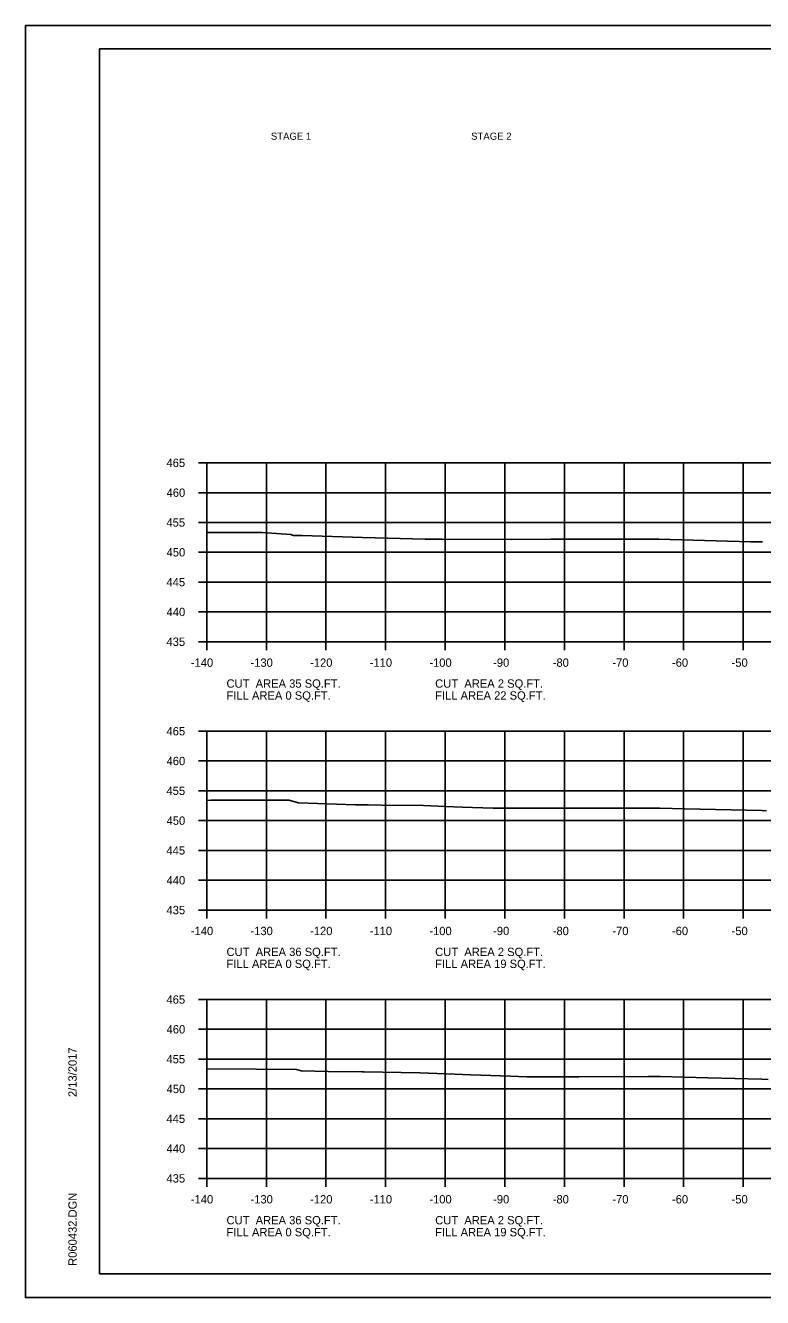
# Model space of a CAD drawing. Extents: x 1538688 to 1540766, y 656250 to 671912.
# Drawn here: x 1538687.8 to 1538811.4, y 664871.4 to 665084.8 of the extents above; entities that cross this region are included whole.
import ezdxf

# ---------------------------------------------------------------- set-up
doc = ezdxf.new("R2010")
doc.units = 0
for name, color, linetype in [('18', 7, 'Continuous'), ('22', 7, 'Continuous'), ('26', 7, 'Continuous'), ('Borings', 7, 'Continuous'), ('Default', 7, 'Continuous'), ('Horizontal Alignment', 7, 'Continuous'), ('RipRap', 7, 'Continuous')]:
    doc.layers.add(name, color=color, linetype=linetype)

msp = doc.modelspace()

# ---------------------------------------------------------------- linework, layer by layer
at = {"layer": '18'}
for points in [[(1538718.18, 664999.7), (1538727.5, 664999.71), (1538732.29, 664999.36), (1538732.73, 664999.23), (1538734.19, 664999.2), (1538744.29, 664998.89), (1538754.83, 664998.61), (1538757.67, 664998.58), (1538769.37, 664998.55), (1538775.88, 664998.58), (1538781.57, 664998.58), (1538787.15, 664998.58), (1538794, 664998.58), (1538809.4, 664998.18), (1538811.31, 664998.14), (1538811.42, 664998.13)], [(1538718.18, 664954.78), (1538718.87, 664954.85), (1538719.87, 664954.85), (1538720.46, 664954.81), (1538726.63, 664954.85), (1538731.94, 664954.82), (1538733.59, 664954.38), (1538743.11, 664954.06), (1538745.14, 664954.05), (1538745.27, 664954.05), (1538747.47, 664954), (1538754.54, 664953.91), (1538758.22, 664953.78), (1538761, 664953.68), (1538766.24, 664953.51), (1538768.36, 664953.5), (1538769.32, 664953.5), (1538780.93, 664953.5), (1538792.31, 664953.51), (1538794.18, 664953.51), (1538798.39, 664953.4), (1538811.3, 664953.08), (1538812.05, 664953.02)], [(1538718.18, 664909.75), (1538726.46, 664909.7), (1538733.24, 664909.66), (1538734.03, 664909.45), (1538738.57, 664909.3), (1538744.24, 664909.28), (1538744.61, 664909.27), (1538750.77, 664909.14), (1538753.92, 664909.1), (1538759.75, 664908.88), (1538762.41, 664908.77), (1538764.13, 664908.69), (1538769.13, 664908.52), (1538771.87, 664908.46), (1538780.61, 664908.46), (1538792.2, 664908.47), (1538794.27, 664908.47), (1538802.23, 664908.27), (1538811.29, 664908.05), (1538812.36, 664907.97)]]:
    msp.add_lwpolyline(points, dxfattribs=at)
at = {"layer": '22'}
for p, q in [((1538718.18, 665011.4), (1538998.18, 665011.4)), ((1538718.18, 664981.4), (1538718.18, 665011.4)), ((1538728.18, 664981.4), (1538728.18, 665011.4)), ((1538738.18, 664981.4), (1538738.18, 665011.4)), ((1538748.18, 664981.4), (1538748.18, 665011.4)), ((1538758.18, 664981.4), (1538758.18, 665011.4)), ((1538768.18, 664981.4), (1538768.18, 665011.4)), ((1538778.18, 664981.4), (1538778.18, 665011.4)), ((1538788.18, 664981.4), (1538788.18, 665011.4)), ((1538798.18, 664981.4), (1538798.18, 665011.4)), ((1538808.18, 664981.4), (1538808.18, 665011.4)), ((1538718.18, 665006.4), (1538998.18, 665006.4)), ((1538718.18, 665001.4), (1538998.18, 665001.4)), ((1538718.18, 664996.4), (1538998.18, 664996.4)), ((1538718.18, 664991.4), (1538998.18, 664991.4)), ((1538718.18, 664986.4), (1538998.18, 664986.4)), ((1538718.18, 664981.4), (1538998.18, 664981.4)), ((1538718.18, 664966.4), (1538998.18, 664966.4)), ((1538718.18, 664936.4), (1538718.18, 664966.4)), ((1538728.18, 664936.4), (1538728.18, 664966.4)), ((1538738.18, 664936.4), (1538738.18, 664966.4)), ((1538748.18, 664936.4), (1538748.18, 664966.4)), ((1538758.18, 664936.4), (1538758.18, 664966.4)), ((1538768.18, 664936.4), (1538768.18, 664966.4)), ((1538778.18, 664936.4), (1538778.18, 664966.4)), ((1538788.18, 664936.4), (1538788.18, 664966.4)), ((1538798.18, 664936.4), (1538798.18, 664966.4)), ((1538808.18, 664936.4), (1538808.18, 664966.4)), ((1538718.18, 664961.4), (1538998.18, 664961.4)), ((1538718.18, 664956.4), (1538998.18, 664956.4)), ((1538718.18, 664951.4), (1538998.18, 664951.4)), ((1538718.18, 664946.4), (1538998.18, 664946.4)), ((1538718.18, 664941.4), (1538998.18, 664941.4)), ((1538718.18, 664936.4), (1538998.18, 664936.4)), ((1538718.18, 664921.4), (1538998.18, 664921.4)), ((1538718.18, 664891.4), (1538718.18, 664921.4)), ((1538728.18, 664891.4), (1538728.18, 664921.4)), ((1538738.18, 664891.4), (1538738.18, 664921.4)), ((1538748.18, 664891.4), (1538748.18, 664921.4)), ((1538758.18, 664891.4), (1538758.18, 664921.4)), ((1538768.18, 664891.4), (1538768.18, 664921.4)), ((1538778.18, 664891.4), (1538778.18, 664921.4)), ((1538788.18, 664891.4), (1538788.18, 664921.4)), ((1538798.18, 664891.4), (1538798.18, 664921.4)), ((1538808.18, 664891.4), (1538808.18, 664921.4)), ((1538718.18, 664916.4), (1538998.18, 664916.4)), ((1538718.18, 664911.4), (1538998.18, 664911.4)), ((1538718.18, 664906.4), (1538998.18, 664906.4)), ((1538718.18, 664901.4), (1538998.18, 664901.4)), ((1538718.18, 664896.4), (1538998.18, 664896.4)), ((1538718.18, 664891.4), (1538998.18, 664891.4))]:
    msp.add_line(p, q, dxfattribs=at)
at = {"layer": '26'}
for p, q in [((1538687.78, 665084.75), (1539021.11, 665084.75)), ((1538687.78, 664871.42), (1539021.11, 664871.42))]:
    msp.add_line(p, q, dxfattribs=at)
msp.add_lwpolyline([(1538687.77, 665084.75), (1539021.11, 665084.75), (1539021.11, 664871.42), (1538687.77, 664871.42)], close=True, dxfattribs=at)
at = {"layer": 'Borings'}
for p, q in [((1538716.78, 665011.4), (1538718.18, 665011.4)), ((1538718.18, 664981.4), (1538718.18, 665011.4)), ((1538716.78, 665006.4), (1538718.18, 665006.4)), ((1538716.78, 665001.4), (1538718.18, 665001.4)), ((1538716.78, 664996.4), (1538718.18, 664996.4)), ((1538716.78, 664991.4), (1538718.18, 664991.4)), ((1538716.78, 664986.4), (1538718.18, 664986.4)), ((1538716.78, 664981.4), (1538718.18, 664981.4)), ((1538718.18, 664981.4), (1538998.18, 664981.4)), ((1538718.18, 664980), (1538718.18, 664981.4)), ((1538728.18, 664980), (1538728.18, 664981.4)), ((1538738.18, 664980), (1538738.18, 664981.4)), ((1538748.18, 664980), (1538748.18, 664981.4)), ((1538758.18, 664980), (1538758.18, 664981.4)), ((1538768.18, 664980), (1538768.18, 664981.4)), ((1538778.18, 664980), (1538778.18, 664981.4)), ((1538788.18, 664980), (1538788.18, 664981.4)), ((1538798.18, 664980), (1538798.18, 664981.4)), ((1538808.18, 664980), (1538808.18, 664981.4)), ((1538716.78, 664966.4), (1538718.18, 664966.4)), ((1538718.18, 664936.4), (1538718.18, 664966.4)), ((1538716.78, 664961.4), (1538718.18, 664961.4)), ((1538716.78, 664956.4), (1538718.18, 664956.4)), ((1538716.78, 664951.4), (1538718.18, 664951.4)), ((1538716.78, 664946.4), (1538718.18, 664946.4)), ((1538716.78, 664941.4), (1538718.18, 664941.4)), ((1538716.78, 664936.4), (1538718.18, 664936.4)), ((1538718.18, 664936.4), (1538998.18, 664936.4)), ((1538718.18, 664935), (1538718.18, 664936.4)), ((1538728.18, 664935), (1538728.18, 664936.4)), ((1538738.18, 664935), (1538738.18, 664936.4)), ((1538748.18, 664935), (1538748.18, 664936.4)), ((1538758.18, 664935), (1538758.18, 664936.4)), ((1538768.18, 664935), (1538768.18, 664936.4)), ((1538778.18, 664935), (1538778.18, 664936.4)), ((1538788.18, 664935), (1538788.18, 664936.4)), ((1538798.18, 664935), (1538798.18, 664936.4)), ((1538808.18, 664935), (1538808.18, 664936.4)), ((1538716.78, 664921.4), (1538718.18, 664921.4)), ((1538718.18, 664891.4), (1538718.18, 664921.4)), ((1538716.78, 664916.4), (1538718.18, 664916.4)), ((1538716.78, 664911.4), (1538718.18, 664911.4)), ((1538716.78, 664906.4), (1538718.18, 664906.4)), ((1538716.78, 664901.4), (1538718.18, 664901.4)), ((1538716.78, 664896.4), (1538718.18, 664896.4)), ((1538716.78, 664891.4), (1538718.18, 664891.4)), ((1538718.18, 664891.4), (1538998.18, 664891.4)), ((1538718.18, 664890), (1538718.18, 664891.4)), ((1538728.18, 664890), (1538728.18, 664891.4)), ((1538738.18, 664890), (1538738.18, 664891.4)), ((1538748.18, 664890), (1538748.18, 664891.4)), ((1538758.18, 664890), (1538758.18, 664891.4)), ((1538768.18, 664890), (1538768.18, 664891.4)), ((1538778.18, 664890), (1538778.18, 664891.4)), ((1538788.18, 664890), (1538788.18, 664891.4)), ((1538798.18, 664890), (1538798.18, 664891.4)), ((1538808.18, 664890), (1538808.18, 664891.4))]:
    msp.add_line(p, q, dxfattribs=at)
at = {"layer": 'RipRap'}
for p, q in [((1538700.18, 665080.86), (1539016.36, 665080.86)), ((1538700.18, 664875.4), (1538700.18, 665080.86)), ((1538700.18, 664875.4), (1538700.18, 664875.4)), ((1539016.36, 664875.4), (1538700.18, 664875.4))]:
    msp.add_line(p, q, dxfattribs=at)

# ---------------------------------------------------------------- texts
at = {"layer": 'Default'}
for s, p in [('STAGE 1', (1538728.93, 665065.58)), ('STAGE 2', (1538762.53, 665065.58))]:
    msp.add_text(s, height=1.2, dxfattribs=at).set_placement(p)
at = {"layer": 'Horizontal Alignment'}
for s, p in [('465', (1538711.43, 665010.7)), ('460', (1538711.45, 665005.7)), ('455', (1538711.43, 665000.7)), ('450', (1538711.45, 664995.7)), ('445', (1538711.43, 664990.7)), ('440', (1538711.45, 664985.7)), ('435', (1538711.43, 664980.7)), ('-140', (1538715.52, 664977.2)), ('-130', (1538725.52, 664977.2)), ('-120', (1538735.52, 664977.2)), ('-110', (1538745.52, 664977.2)), ('-100', (1538755.52, 664977.2)), ('-90', (1538766.22, 664977.2)), ('-80', (1538776.22, 664977.2)), ('-70', (1538786.22, 664977.2)), ('-60', (1538796.22, 664977.2)), ('-50', (1538806.22, 664977.2)), ('CUT  AREA 35 SQ.FT.', (1538721.5, 664973.69)), ('CUT  AREA 2 SQ.FT.', (1538756.5, 664973.69)), ('FILL AREA 0 SQ.FT.', (1538721.5, 664971.69)), ('FILL AREA 22 SQ.FT.', (1538756.5, 664971.69)), ('465', (1538711.43, 664965.7)), ('460', (1538711.45, 664960.7)), ('455', (1538711.43, 664955.7)), ('450', (1538711.45, 664950.7)), ('445', (1538711.43, 664945.7)), ('440', (1538711.45, 664940.7)), ('435', (1538711.43, 664935.7)), ('-140', (1538715.52, 664932.2)), ('-130', (1538725.52, 664932.2)), ('-120', (1538735.52, 664932.2)), ('-110', (1538745.52, 664932.2)), ('-100', (1538755.52, 664932.2)), ('-90', (1538766.22, 664932.2)), ('-80', (1538776.22, 664932.2)), ('-70', (1538786.22, 664932.2)), ('-60', (1538796.22, 664932.2)), ('-50', (1538806.22, 664932.2)), ('CUT  AREA 36 SQ.FT.', (1538721.5, 664928.69)), ('CUT  AREA 2 SQ.FT.', (1538756.5, 664928.69)), ('FILL AREA 0 SQ.FT.', (1538721.5, 664926.69)), ('FILL AREA 19 SQ.FT.', (1538756.5, 664926.69)), ('465', (1538711.43, 664920.7)), ('460', (1538711.45, 664915.7)), ('455', (1538711.43, 664910.7)), ('450', (1538711.45, 664905.7)), ('445', (1538711.43, 664900.7)), ('440', (1538711.45, 664895.7)), ('435', (1538711.43, 664890.7)), ('-140', (1538715.52, 664887.2)), ('-130', (1538725.52, 664887.2)), ('-120', (1538735.52, 664887.2)), ('-110', (1538745.52, 664887.2)), ('-100', (1538755.52, 664887.2)), ('-90', (1538766.22, 664887.2)), ('-80', (1538776.22, 664887.2)), ('-70', (1538786.22, 664887.2)), ('-60', (1538796.22, 664887.2)), ('-50', (1538806.22, 664887.2)), ('CUT  AREA 36 SQ.FT.', (1538721.5, 664883.69)), ('CUT  AREA 2 SQ.FT.', (1538756.5, 664883.69)), ('FILL AREA 0 SQ.FT.', (1538721.5, 664881.69)), ('FILL AREA 19 SQ.FT.', (1538756.5, 664881.69))]:
    msp.add_text(s, height=1.4, dxfattribs=at).set_placement(p)
at = {"layer": 'RipRap'}
for s, p in [('2/13/2017', (1538696.37, 664905.04)), ('R060432.DGN', (1538696.37, 664876.73))]:
    msp.add_text(s, height=1.4, rotation=90, dxfattribs=at).set_placement(p)

doc.saveas('drawing.dxf')
